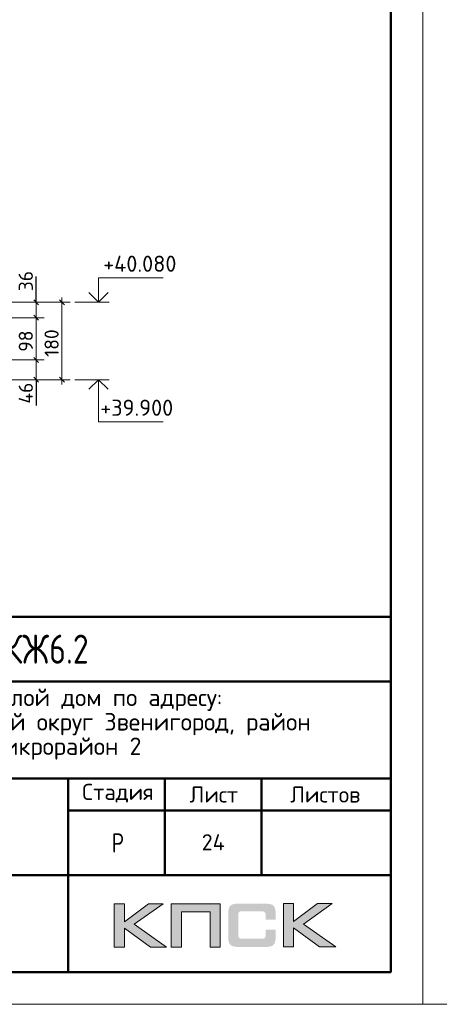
# Model space of a CAD drawing. Header units: millimetres. Extents: x 40580 to 1930067, y -240640 to 81020.
# Tile 512 of 656: x 1223364 to 1229868, y -239550 to -224300. Entities that reach past the tile are written whole.
import ezdxf

# ---------------------------------------------------------------- set-up
doc = ezdxf.new("R2010")
doc.units = ezdxf.units.MM
doc.layers.add('Standard', color=7, linetype='Continuous', lineweight=25)
doc.layers.add('Размерная выноска', color=7, linetype='Continuous')
doc.styles.add('GOST 2.304', font='isocpeur.ttf', dxfattribs={"width": 0.8})
doc.styles.add('ISOCPEUR', font='isocpeur.ttf')

msp = doc.modelspace()

# ---------------------------------------------------------------- hatches: boundary and pattern name
h = msp.add_hatch(color=256)
h.paths.add_polyline_path([(1225586.8, -237992.8), (1225359.3, -237992.8), (1224987.3, -238272.8), (1224987.3, -237992.8), (1224829.6, -237992.8), (1224829.6, -238664.9), (1224987.3, -238664.9), (1224987.3, -238369.6), (1225389.7, -238664.9), (1225641.4, -238664.9), (1225140.8, -238309.5)])
h.paths.add_polyline_path([(1225869.6, -238119.3), (1226314.9, -238119.3), (1226314.9, -238664.9), (1226471.2, -238664.9), (1226471.2, -237992.8), (1226304.6, -237992.8), (1225713.3, -237992.8), (1225713.3, -238151.8), (1225713.3, -238664.9), (1225869.6, -238664.9)])
h.paths.add_polyline_path([(1227609.4, -237989.3), (1227451.7, -237989.3), (1227451.7, -238662.1), (1227609.4, -238662.1), (1227609.4, -238366.2), (1228011.8, -238662.1), (1228263.5, -238662.1), (1227762.9, -238306), (1228208.9, -237989.3), (1227982.1, -237989.3), (1227609.4, -238269.4)])
msp.add_hatch(color=256).paths.add_polyline_path([(1227320.3, -238064), (1227318.3, -238056.4), (1227315.5, -238050.2), (1227312, -238044), (1227308.6, -238037.7), (1227305.1, -238032.9), (1227301, -238028.1), (1227296.8, -238023.2), (1227292.7, -238019.1), (1227287.1, -238015.6), (1227281.6, -238011.5), (1227275.4, -238008), (1227268.5, -238005.2), (1227261.6, -238002.5), (1227253.9, -237999.7), (1227246.3, -237997.6), (1227228.4, -237994.2), (1227209, -237991.4), (1227187.6, -237990), (1227164.1, -237989.3), (1226763, -237989.3), (1226739.5, -237990), (1226718.7, -237991.4), (1226698.7, -237994.2), (1226681.4, -237997.6), (1226673.1, -238000.4), (1226665.5, -238002.5), (1226658.6, -238005.2), (1226652.4, -238008.7), (1226646.1, -238011.5), (1226639.9, -238015.6), (1226635.1, -238019.1), (1226630.2, -238023.2), (1226626.1, -238028.1), (1226622.6, -238032.9), (1226618.5, -238037.7), (1226615, -238044), (1226612.3, -238050.2), (1226609.5, -238057.1), (1226606.7, -238064), (1226604.7, -238071.6), (1226601.2, -238088.2), (1226598.4, -238106.2), (1226596.4, -238126.2), (1226596.4, -238148.4), (1226596.4, -238502.4), (1226596.4, -238524.5), (1226598.4, -238544.6), (1226601.2, -238563.3), (1226604.7, -238579.8), (1226606.7, -238587.5), (1226609.5, -238594.4), (1226612.3, -238601.3), (1226615, -238607.5), (1226618.5, -238613), (1226622.6, -238618.6), (1226626.1, -238623.4), (1226630.2, -238628.3), (1226635.1, -238632.4), (1226640.6, -238635.9), (1226646.1, -238639.3), (1226652.4, -238642.8), (1226658.6, -238646.2), (1226666.2, -238648.3), (1226673.1, -238651.1), (1226681.4, -238653.1), (1226698.7, -238657.3), (1226718.7, -238659.4), (1226740.2, -238661.4), (1226763, -238662.1), (1227164.1, -238662.1), (1227187.6, -238661.4), (1227209, -238660.1), (1227228.4, -238657.3), (1227245.6, -238653.8), (1227253.9, -238651.1), (1227261.6, -238649), (1227268.5, -238646.2), (1227275.4, -238642.8), (1227281.6, -238640), (1227287.1, -238635.9), (1227292.7, -238632.4), (1227296.8, -238628.3), (1227301, -238624.1), (1227305.1, -238618.6), (1227308.6, -238613.7), (1227312, -238607.5), (1227315.5, -238601.3), (1227318.3, -238595.1), (1227320.3, -238587.5), (1227323.1, -238579.8), (1227326.5, -238563.3), (1227329.3, -238545.3), (1227330.7, -238524.5), (1227331.4, -238502.4), (1227331.4, -238391.1), (1227174.4, -238391.1), (1227174.4, -238481.7), (1227174.4, -238487.9), (1227173.7, -238494.1), (1227172.4, -238499.6), (1227171, -238505.2), (1227168.9, -238510), (1227166.8, -238514.2), (1227164.1, -238518.3), (1227160.6, -238521.8), (1227157.1, -238525.2), (1227153, -238528), (1227148.1, -238530.1), (1227143.3, -238532.1), (1227138.5, -238533.5), (1227132.2, -238534.2), (1227126, -238534.9), (1227119.8, -238535.6), (1226796.2, -238535.6), (1226790.7, -238534.9), (1226785.8, -238534.2), (1226781.7, -238532.1), (1226777.5, -238530.1), (1226773.4, -238527.3), (1226769.9, -238524.5), (1226766.5, -238521.1), (1226763.7, -238516.9), (1226760.9, -238512.8), (1226758.9, -238508.6), (1226756.8, -238503.8), (1226755.4, -238498.9), (1226753.3, -238489.3), (1226752.6, -238479.6), (1226752.6, -238156.7), (1226752.6, -238151.1), (1226753.3, -238145.6), (1226754.7, -238140.8), (1226756.1, -238135.9), (1226757.5, -238131.8), (1226759.5, -238128.3), (1226762.3, -238124.9), (1226765.1, -238121.4), (1226768.5, -238118.6), (1226772, -238115.9), (1226776.1, -238113.8), (1226780.3, -238112.4), (1226785.1, -238111), (1226790, -238110.3), (1226795.5, -238109.6), (1226801, -238109.6), (1227119.8, -238109.6), (1227126, -238109.6), (1227132.2, -238110.3), (1227137.8, -238111.7), (1227142.6, -238113.1), (1227147.5, -238115.2), (1227152.3, -238117.3), (1227156.4, -238120.7), (1227159.9, -238123.5), (1227163.4, -238127.6), (1227166.1, -238131.8), (1227168.9, -238135.9), (1227171, -238140.8), (1227172.4, -238145.6), (1227173.7, -238151.1), (1227174.4, -238157.4), (1227174.4, -238163.6), (1227174.4, -238237.6), (1227331.4, -238237.6), (1227331.4, -238148.4), (1227330.7, -238126.2), (1227329.3, -238106.2), (1227326.5, -238088.2), (1227322.4, -238071.6)])

# ---------------------------------------------------------------- linework, layer by layer
at = {"lineweight": 0}
for points in [[(1224829.6, -238664.9), (1224829.6, -237992.8), (1224987.3, -237992.8), (1224987.3, -238272.8), (1225359.3, -237992.8), (1225586.8, -237992.8), (1225140.8, -238309.5), (1225641.4, -238664.9), (1225389.7, -238664.9), (1224987.3, -238369.6), (1224987.3, -238664.9), (1224829.6, -238664.9)], [(1225869.6, -238664.9), (1225869.6, -238119.3), (1226314.9, -238119.3), (1226314.9, -238664.9), (1226471.2, -238664.9), (1226471.2, -237992.8), (1226304.6, -237992.8), (1225713.3, -237992.8), (1225713.3, -238151.8), (1225713.3, -238664.9), (1225869.6, -238664.9)], [(1227451.7, -238662.1), (1227451.7, -237989.3), (1227609.4, -237989.3), (1227609.4, -238269.4), (1227982.1, -237989.3), (1228208.9, -237989.3), (1227762.9, -238306), (1228263.5, -238662.1), (1228011.8, -238662.1), (1227609.4, -238366.2), (1227609.4, -238662.1), (1227451.7, -238662.1)]]:
    msp.add_lwpolyline(points, close=True, dxfattribs=at)
at = {"layer": 'Standard', "color": 251, "linetype": 'Continuous', "lineweight": 13, "true_color": 0x656565, "transparency": 33554687}
for p, q in [((1224019.2, -228676.1), (1223185.8, -228676.1)), ((1223619.2, -228676.1), (1223494.2, -228676.1)), ((1223619.2, -228676.1), (1223744.2, -228676.1)), ((1224019.2, -228676.1), (1223894.2, -228676.1)), ((1224019.2, -228676.1), (1224144.2, -228676.1)), ((1223619.2, -228916.1), (1223494.2, -228916.1)), ((1223619.2, -228916.1), (1223744.2, -228916.1)), ((1223619.2, -229569.4), (1223494.2, -229569.4)), ((1223619.2, -229569.4), (1223744.2, -229569.4)), ((1224019.2, -229876.1), (1223185.8, -229876.1)), ((1223619.2, -229876.1), (1223494.2, -229876.1)), ((1223619.2, -229876.1), (1223744.2, -229876.1)), ((1224019.2, -229876.1), (1223894.2, -229876.1)), ((1224019.2, -229876.1), (1224144.2, -229876.1))]:
    msp.add_line(p, q, dxfattribs=at)
at = {"layer": 'Standard', "color": 7, "linetype": 'Continuous', "lineweight": 13, "transparency": 33554687}
for p, q in [((1223581.7, -228638.6), (1223656.7, -228713.6)), ((1223619.2, -228676.1), (1223619.2, -228601.1)), ((1223619.2, -228676.1), (1223619.2, -228916.1)), ((1224056.7, -228713.6), (1223981.7, -228638.6)), ((1224019.2, -228676.1), (1224019.2, -228601.1)), ((1224219.2, -228676.1), (1224752.5, -228676.1)), ((1223581.7, -228878.6), (1223656.7, -228953.6)), ((1223619.2, -228916.1), (1223619.2, -229569.4)), ((1223581.7, -229531.9), (1223656.7, -229606.9)), ((1223619.2, -229569.4), (1223619.2, -229876.1)), ((1223581.7, -229838.6), (1223656.7, -229913.6)), ((1223619.2, -229876.1), (1223619.2, -229951.1)), ((1224056.7, -229913.6), (1223981.7, -229838.6)), ((1224019.2, -229876.1), (1224019.2, -229951.1)), ((1224219.2, -229876.1), (1224752.5, -229876.1))]:
    msp.add_line(p, q, dxfattribs=at)
at = {"layer": 'Standard', "color": 7, "linetype": 'Continuous', "lineweight": 50, "transparency": 33554687}
for p, q in [((1210613.9, -233549.8), (1229113.9, -233549.8)), ((1217113.9, -234549.8), (1229113.9, -234549.8)), ((1217113.9, -236049.8), (1229113.9, -236049.8)), ((1224113.9, -237549.8), (1224113.9, -236049.8)), ((1225613.9, -237549.8), (1225613.9, -236049.8)), ((1227113.9, -237549.8), (1227113.9, -236049.8)), ((1224113.9, -236549.8), (1229113.9, -236549.8)), ((1217113.9, -237549.8), (1229113.9, -237549.8)), ((1224113.9, -239049.8), (1224113.9, -237549.8)), ((1224113.9, -239049.8), (1224113.9, -237549.8))]:
    msp.add_line(p, q, dxfattribs=at)
at = {"layer": 'Standard', "color": 7, "linetype": 'Continuous', "lineweight": 25, "transparency": 33554687}
for p, q in [((1229113.9, -239049.8), (1229113.9, -233549.8)), ((1210613.9, -239049.8), (1229113.9, -239049.8)), ((1210613.9, -239049.8), (1229113.9, -239049.8)), ((1210613.9, -239049.8), (1229113.9, -239049.8))]:
    msp.add_line(p, q, dxfattribs=at)
at = {"layer": 'Standard', "color": 7, "linetype": 'Continuous', "lineweight": 13, "transparency": 33554687}
for points in [[(1187613.9, -239549.7), (1229613.9, -239549.7), (1229613.9, -209849.7), (1187613.9, -209849.7), (1187613.9, -239549.7)], [(1229613.9, -239549.7), (1271613.9, -239549.7), (1271613.9, -209849.7), (1229613.9, -209849.7), (1229613.9, -239549.7)]]:
    msp.add_lwpolyline(points, close=True, dxfattribs=at)
at = {"layer": 'Standard', "color": 7, "linetype": 'Continuous', "lineweight": 50, "transparency": 33554687}
msp.add_lwpolyline([(1189613.9, -210349.7), (1229113.9, -210349.7), (1229113.9, -239049.7), (1189613.9, -239049.7), (1189613.9, -210349.7)], close=True, dxfattribs=at)
at = {"layer": 'Standard', "color": 7, "linetype": 'Continuous', "lineweight": 13, "transparency": 33554687}
for points in [[(1224585.8, -228676.1), (1224585.8, -228296.1), (1225585.8, -228296.1)], [(1224437.4, -228527.6), (1224585.8, -228676.1), (1224734.3, -228527.6)], [(1224019.2, -229876.1), (1224019.2, -229377.2), (1224019.2, -229377.2), (1224019.2, -228676.1)], [(1224437.4, -230024.6), (1224585.8, -229876.1), (1224734.3, -230024.6)], [(1224585.8, -229876.1), (1224585.8, -230526.1), (1225585.8, -230526.1)]]:
    msp.add_lwpolyline(points, dxfattribs=at)
at = {"layer": 'Standard', "color": 251, "linetype": 'Continuous', "lineweight": 13, "true_color": 0x656565, "transparency": 33554687}
for points in [[(1223619.2, -228676.1), (1223602.2, -228676.1), (1223602.2, -228676.1), (1223602.2, -228676.1), (1223602.2, -228676.1), (1223185.8, -228676.1)], [(1223619.2, -228916.1), (1223602.2, -228916.1), (1223602.2, -228916.1), (1223602.2, -228916.1), (1223602.2, -228916.1), (1222384.3, -228916.1)], [(1223619.2, -229569.4), (1223602.2, -229569.4), (1223602.2, -229569.4), (1222384.3, -229569.4)], [(1223619.2, -229876.1), (1223602.2, -229876.1), (1223602.2, -229876.1), (1223185.8, -229876.1)]]:
    msp.add_lwpolyline(points, dxfattribs=at)
at = {"layer": 'Размерная выноска', "color": 7, "linetype": 'Continuous', "lineweight": -3, "transparency": 33554687}
for p, q in [((1223619.2, -228676.1), (1223619.2, -228276.1)), ((1223619.2, -229876.1), (1223619.2, -230276.1))]:
    msp.add_line(p, q, dxfattribs=at)

# ---------------------------------------------------------------- texts
at = {"layer": 'Standard', "color": 7, "linetype": 'Continuous', "lineweight": 25, "transparency": 33554687, "attachment_point": 7, "style": 'ISOCPEUR'}
for s, insert, char_height, width in [('+40.080', (1224658.8, -228204.4), 250, 1084.021), ('+39.900', (1224612.9, -230434.4), 250, 1101.715), ('Многоквартирный\\~жилой\\~дом\\~по\\~адресу:\\~', (1219499.6, -235004.7), 270, 5717.08), ('Московская\\~область,\\~городской\\~округ\\~Звенигород,\\~район\\~', (1218293.6, -235382.7), 270, 8136.208), ('«Восточный»,\\~микрорайон\\~2', (1220386.1, -235760.7), 270, 3952.828), ('Стадия', (1224334.4, -236425), 250, 1031.116), ('Лист', (1225997.5, -236425), 250, 782.227), ('Листов', (1227556.7, -236425), 250, 1066.51), ('\\W0.77;Р', (1224790.9, -237199.8), 300, 262.925)]:
    msp.add_mtext(s, dxfattribs=dict(at, insert=insert, char_height=char_height, width=width))
at = {"layer": 'Standard', "color": 7, "linetype": 'Continuous', "lineweight": 25, "transparency": 33554687, "char_height": 220, "attachment_point": 7, "rotation": 90, "style": 'ISOCPEUR'}
for s, insert, width in [('36', (1223569.2, -228505.2), 375.741), ('180', (1223969.2, -229522.6), 485.073), ('98', (1223569.1, -229442.3), 391.317), ('46', (1223569.1, -230246), 391.311)]:
    msp.add_mtext(s, dxfattribs=dict(at, insert=insert, width=width))
at = {"layer": 'Standard', "color": 7, "linetype": 'Continuous', "lineweight": 50, "transparency": 33554687, "insert": (1221696.4, -234274.7), "char_height": 450, "width": 3070.526, "attachment_point": 7, "style": 'GOST 2.304'}
msp.add_mtext('23-16-КЖ6.2', dxfattribs=at)
at = {"layer": 'Standard', "color": 7, "linetype": 'Continuous', "lineweight": 13, "transparency": 33554687, "insert": (1226363.9, -237039.8), "char_height": 250, "width": 485.294, "attachment_point": 5, "style": 'ISOCPEUR'}
msp.add_mtext('\\A1;{\\fISOCPEUR|i0|b0;\\H250.000000;\\W1.000000;\\C7;24}\\P', dxfattribs=at)

doc.saveas('drawing.dxf')
